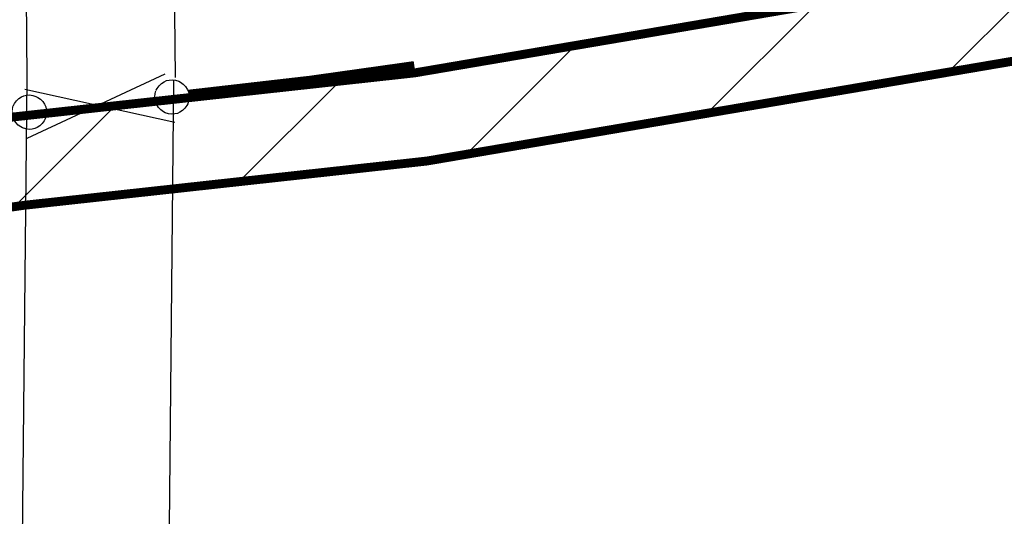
# Model space of a CAD drawing. Header units: millimetres. Extents: x 573132 to 957048, y 21042 to 318066.
# Tile 422 of 425: x 798397 to 831584, y 252044 to 268791. Entities that reach past the tile are written whole.
import ezdxf

# ---------------------------------------------------------------- set-up
doc = ezdxf.new("R2010")
doc.units = ezdxf.units.MM
doc.header["$LTSCALE"] = 2000
for name, color, linetype in [('_NIBSC_A fence elect', 7, 'Continuous'), ('_NIBSC_A gate', 7, 'Continuous'), ('_NIBSC_A site plan', 7, 'Continuous'), ('_NIBSC_FM trees 3metre zone', 210, 'Continuous')]:
    doc.layers.add(name, color=color, linetype=linetype)

# ---------------------------------------------------------------- blocks, each defined once
blk = doc.blocks.new('ECBL2')
at = {"color": 0, "linetype": 'ByBlock'}
blk.add_lwpolyline([(-0.5, -0.03125), (-0.5, 0.03125), (-0.48438, 0.125), (-0.45313, 0.21875), (-0.40625, 0.29688), (-0.35938, 0.35938), (-0.29688, 0.40625), (-0.21875, 0.45313), (-0.125, 0.48438), (-0.03125, 0.5), (0.03125, 0.5), (0.125, 0.48438), (0.21875, 0.45313), (0.29688, 0.40625), (0.35938, 0.35938), (0.40625, 0.29688), (0.45313, 0.21875), (0.48438, 0.125), (0.5, 0.03125), (0.5, -0.03125), (0.48438, -0.125), (0.45313, -0.21875), (0.40625, -0.29688), (0.35938, -0.35938), (0.29688, -0.40625), (0.21875, -0.45313), (0.125, -0.48438), (0.03125, -0.5), (-0.03125, -0.5), (-0.125, -0.48438), (-0.21875, -0.45313), (-0.29688, -0.40625), (-0.35938, -0.35938), (-0.40625, -0.29688), (-0.45313, -0.21875), (-0.48438, -0.125), (-0.5, -0.04688)], dxfattribs=at)

msp = doc.modelspace()

# ---------------------------------------------------------------- hatches: boundary and pattern name
at = {"layer": '_NIBSC_FM trees 3metre zone'}
h = msp.add_hatch(dxfattribs=at)
h.set_pattern_fill('ANSI31', color=256, scale=1500)
h.set_pattern_definition([(45, (0, -300000), (-3367.596, 3367.596), [])])
h.paths.add_polyline_path([(593903, 232618), (679741, 243682), (730246, 249484), (739010, 251813), (755357, 259573), (798190, 265512), (811701, 266996), (863086, 275757), (876855, 143048), (913767, 142394), (912963, 130303), (912377, 121144), (904519, 98598), (903418, 94708), (895370, 63436), (848719, 56730), (841119, 53483), (784097, 45680), (763758, 42854), (670408, 24435), (665578, 34770), (663265, 39853), (610755, 158064), (608829, 162280), (603679, 173549), (597793, 194110)])
h.paths.add_polyline_path([(597181, 230015), (680104, 240704), (730805, 246529), (740047, 248984), (756227, 256664), (798560, 262534), (812117, 264024), (860433, 272261), (874145, 140095), (910565, 139450), (909970, 130498), (909410, 121745), (901656, 99501), (900522, 95491), (892964, 66121), (847903, 59643), (840312, 56401), (783688, 48652), (763260, 45813), (672132, 27832), (668302, 36026), (666001, 41083), (613490, 159296), (611558, 163526), (606501, 174591), (600750, 194678)], flags=16)

# ---------------------------------------------------------------- linework, layer by layer
at = {"layer": '_NIBSC_A fence elect', "const_width": 300}
msp.add_lwpolyline([(811699, 267245), (808181, 266750), (804101, 266281)], dxfattribs=at)
at = {"layer": '_NIBSC_A gate'}
for points in [[(803287, 266952), (798638, 264790)], [(798576, 266450), (803622, 265330)]]:
    msp.add_lwpolyline(points, dxfattribs=at)
at = {"layer": '_NIBSC_A site plan'}
for points in [[(803647, 266847), (803632, 269028), (804593, 273092), (806154, 279905), (808469, 287292), (809452, 304003), (809356, 305162)], [(798647, 266814), (798628, 269595), (799723, 274225), (801324, 281213), (803513, 288200), (804440, 303944), (804382, 304642)], [(798496, 251238), (798647, 266814)], [(803442, 251684), (803588, 266766)]]:
    msp.add_lwpolyline(points, dxfattribs=at)
at = {"layer": '_NIBSC_FM trees 3metre zone', "const_width": 300}
for points in [[(755357, 259573), (798190, 265512), (811701, 266996), (863086, 275757), (876855, 143048), (913767, 142394), (912963, 130303), (912377, 121144), (904519, 98598), (903418, 94708), (895370, 63436), (848719, 56730), (841119, 53483), (784097, 45680), (763758, 42854), (670408, 24435)], [(756227, 256664), (798560, 262534), (812117, 264024), (860433, 272261), (874145, 140095), (910565, 139450), (909970, 130498), (909410, 121745), (901656, 99501), (900522, 95491), (892964, 66121), (847903, 59643), (840312, 56401), (783688, 48652), (763260, 45813), (672132, 27832)]]:
    msp.add_lwpolyline(points, dxfattribs=at)

# ---------------------------------------------------------------- block references
at = {"layer": '_NIBSC_A gate', "xscale": 1152, "yscale": 1152, "zscale": 1152, "rotation": 333.4019131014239}
for p in [(803530, 266185), (798721, 265673)]:
    msp.add_blockref('ECBL2', p, dxfattribs=at)

doc.saveas('drawing.dxf')
